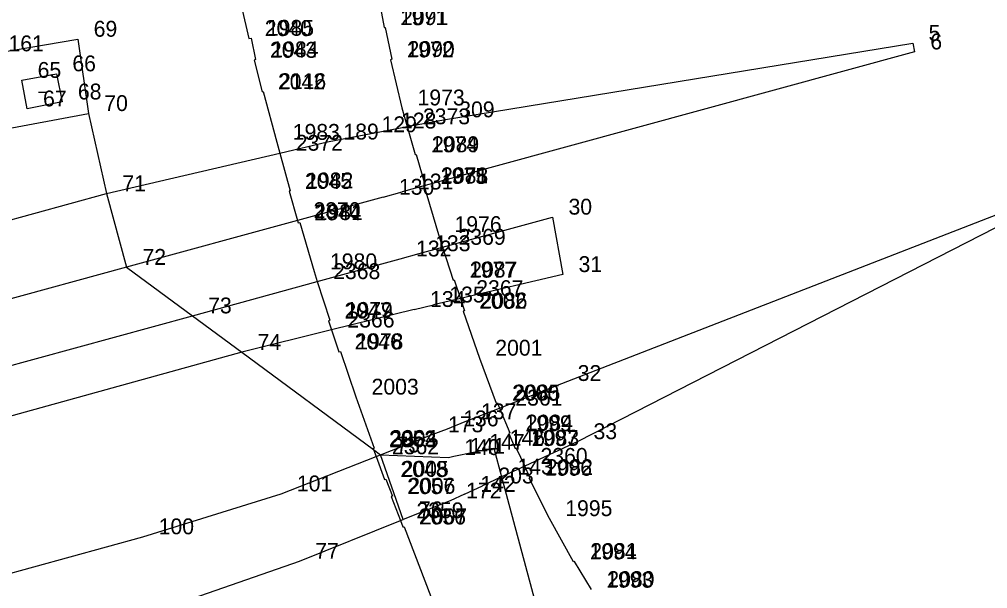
# Model space of a CAD drawing. Extents: x -822293 to -820259, y -1071573 to -1068794.
# Drawn here: x -821489.7 to -821367.5, y -1070231.1 to -1070159.3 of the extents above; entities that cross this region are included whole.
import ezdxf

# ---------------------------------------------------------------- set-up
doc = ezdxf.new("R2010")
doc.units = 0
for name, color, linetype in [('Vrstva 11', 7, 'Continuous'), ('Vrstva 2', 7, 'Continuous'), ('Vrstva 3', 7, 'Continuous'), ('Vrstva 8', 7, 'Continuous'), ('Vrstva 9', 7, 'Continuous')]:
    doc.layers.add(name, color=color, linetype=linetype)

# ---------------------------------------------------------------- blocks, each defined once
blk = doc.blocks.new('Z403')
at = {"layer": 'Vrstva 2'}
blk.add_line((-50, 0), (50, 0), dxfattribs=at)

msp = doc.modelspace()

# ---------------------------------------------------------------- linework, layer by layer
at = {"layer": 'Vrstva 2'}
for p, q in [((-821493.11, -1070163.62), (-821482.36, -1070161.78)), ((-821482.36, -1070161.78), (-821481.02, -1070171.15)), ((-821481.02, -1070171.15), (-821478.74, -1070181.26)), ((-821478.74, -1070181.26), (-821476.2, -1070190.54)), ((-821476.2, -1070190.54), (-821467.91, -1070196.66)), ((-821467.91, -1070196.66), (-821461.68, -1070201.26)), ((-821461.68, -1070201.26), (-821445.05, -1070213.54)), ((-821445.05, -1070213.54), (-821444.16, -1070214.2)), ((-821434.89, -1070214.36), (-821432.44, -1070213.85)), ((-821432.44, -1070213.85), (-821429.86, -1070213.34)), ((-821429.86, -1070213.34), (-821428.88, -1070216.98)), ((-821441.3, -1070222.36), (-821444.16, -1070214.2)), ((-821444.16, -1070214.2), (-821435.58, -1070214.52)), ((-821435.58, -1070214.52), (-821434.89, -1070214.36)), ((-821428.88, -1070216.98), (-821416.94, -1070261.33)), ((-821454.4, -1070227.59), (-821441.63, -1070222.49)), ((-821441.63, -1070222.49), (-821441.3, -1070222.36)), ((-821471.68, -1070233.61), (-821454.4, -1070227.59))]:
    msp.add_line(p, q, dxfattribs=at)
at = {"layer": 'Vrstva 3'}
for p, q in [((-821461.7, -1070157.7), (-821460.77, -1070161.7)), ((-821444.16, -1070157.83), (-821443.72, -1070160.32)), ((-821443.72, -1070160.32), (-821443.57, -1070160.31)), ((-821443.57, -1070160.31), (-821442.75, -1070164.33)), ((-821460.77, -1070161.7), (-821460.5, -1070161.66)), ((-821460.5, -1070161.66), (-821459.94, -1070164.37)), ((-821436.23, -1070171.94), (-821377, -1070162.29)), ((-821377, -1070162.29), (-821376.78, -1070163.38)), ((-821376.78, -1070163.38), (-821438.53, -1070180.25)), ((-821459.94, -1070164.37), (-821460.11, -1070164.44)), ((-821460.11, -1070164.44), (-821459.11, -1070168.42)), ((-821442.75, -1070164.33), (-821442.89, -1070164.39)), ((-821442.89, -1070164.39), (-821441.49, -1070170.44)), ((-821489.43, -1070166.97), (-821485.05, -1070166.14)), ((-821485.05, -1070166.14), (-821484.35, -1070169.69)), ((-821488.75, -1070170.57), (-821489.43, -1070166.97)), ((-821459.11, -1070168.42), (-821458.97, -1070168.39)), ((-821458.97, -1070168.39), (-821457.24, -1070174.78)), ((-821484.35, -1070169.69), (-821488.75, -1070170.57)), ((-821508.81, -1070176.39), (-821481.02, -1070171.15)), ((-821441.49, -1070170.44), (-821440.81, -1070172.82)), ((-821440.81, -1070172.82), (-821436.23, -1070171.94)), ((-821450.84, -1070174.74), (-821446.03, -1070173.82)), ((-821446.03, -1070173.82), (-821443.57, -1070173.35)), ((-821443.57, -1070173.35), (-821440.81, -1070172.82)), ((-821440.81, -1070172.82), (-821439.81, -1070176.35)), ((-821457.24, -1070174.78), (-821456.86, -1070176.15)), ((-821456.86, -1070176.15), (-821450.84, -1070174.74)), ((-821478.74, -1070181.26), (-821456.86, -1070176.15)), ((-821456.86, -1070176.15), (-821455.55, -1070180.9)), ((-821439.81, -1070176.35), (-821439.66, -1070176.34)), ((-821439.66, -1070176.34), (-821438.53, -1070180.25)), ((-821455.55, -1070180.9), (-821455.7, -1070180.97)), ((-821455.7, -1070180.97), (-821454.62, -1070184.65)), ((-821443.84, -1070181.7), (-821441.43, -1070181.04)), ((-821438.53, -1070180.25), (-821441.43, -1070181.04)), ((-821438.52, -1070180.28), (-821438.67, -1070180.34)), ((-821438.67, -1070180.34), (-821436.83, -1070186.41)), ((-821438.53, -1070180.25), (-821438.52, -1070180.28)), ((-821655.15, -1070229.56), (-821478.74, -1070181.26)), ((-821443.84, -1070181.7), (-821454.62, -1070184.65)), ((-821421.28, -1070205.18), (-821364.55, -1070183.2)), ((-821454.62, -1070184.65), (-821476.2, -1070190.54)), ((-821454.62, -1070184.65), (-821454.54, -1070184.93)), ((-821436.32, -1070188.01), (-821422.44, -1070184.21)), ((-821422.44, -1070184.21), (-821421.17, -1070191.45)), ((-821364.18, -1070184.37), (-821419.28, -1070212.52)), ((-821454.54, -1070184.93), (-821454.35, -1070184.89)), ((-821454.35, -1070184.89), (-821452.54, -1070191.1)), ((-821436.83, -1070186.41), (-821436.32, -1070188.01)), ((-821439.27, -1070188.82), (-821436.32, -1070188.01)), ((-821436.32, -1070188.01), (-821435, -1070192.16)), ((-821452.14, -1070192.34), (-821441.68, -1070189.48)), ((-821441.68, -1070189.48), (-821439.27, -1070188.82)), ((-821476.2, -1070190.54), (-821620.33, -1070229.81)), ((-821452.54, -1070191.1), (-821452.14, -1070192.34)), ((-821435, -1070192.16), (-821434.85, -1070192.13)), ((-821434.85, -1070192.13), (-821434.08, -1070194.48)), ((-821421.17, -1070191.45), (-821434.08, -1070194.48)), ((-821467.91, -1070196.66), (-821452.14, -1070192.34)), ((-821452.14, -1070192.34), (-821450.56, -1070197.23)), ((-821434.08, -1070194.48), (-821437.48, -1070195.28)), ((-821434.08, -1070194.48), (-821433.57, -1070196.04)), ((-821439.91, -1070195.85), (-821437.48, -1070195.28)), ((-821615.97, -1070237.23), (-821467.91, -1070196.66)), ((-821439.91, -1070195.85), (-821450.34, -1070198.44)), ((-821433.57, -1070196.04), (-821433.72, -1070196.08)), ((-821433.72, -1070196.08), (-821431.68, -1070201.99)), ((-821450.56, -1070197.23), (-821450.71, -1070197.31)), ((-821450.71, -1070197.31), (-821450.34, -1070198.44)), ((-821450.34, -1070198.44), (-821461.68, -1070201.26)), ((-821450.34, -1070198.44), (-821449.42, -1070201.2)), ((-821461.68, -1070201.26), (-821566.01, -1070230.02)), ((-821449.42, -1070201.2), (-821449.23, -1070201.18)), ((-821449.23, -1070201.18), (-821447.29, -1070206.9)), ((-821431.68, -1070201.99), (-821429.56, -1070207.67)), ((-821429.15, -1070208.29), (-821421.28, -1070205.18)), ((-821447.29, -1070206.9), (-821444.96, -1070213.37)), ((-821429.56, -1070207.67), (-821429.42, -1070207.64)), ((-821429.42, -1070207.64), (-821429.15, -1070208.29)), ((-821433.48, -1070210.01), (-821429.15, -1070208.29)), ((-821429.15, -1070208.29), (-821427.83, -1070211.43)), ((-821435.73, -1070210.9), (-821433.48, -1070210.01)), ((-821444.16, -1070214.2), (-821437.64, -1070211.65)), ((-821437.64, -1070211.65), (-821435.73, -1070210.9)), ((-821427.83, -1070211.43), (-821427.98, -1070211.52)), ((-821427.98, -1070211.52), (-821427.16, -1070213.38)), ((-821419.28, -1070212.52), (-821425.97, -1070215.63)), ((-821444.96, -1070213.37), (-821445.09, -1070213.44)), ((-821445.09, -1070213.44), (-821445.05, -1070213.54)), ((-821445.05, -1070213.54), (-821444.72, -1070214.42)), ((-821427.16, -1070213.38), (-821427.04, -1070213.34)), ((-821427.04, -1070213.34), (-821425.97, -1070215.63)), ((-821456.72, -1070219.1), (-821444.72, -1070214.42)), ((-821444.72, -1070214.42), (-821444.16, -1070214.2)), ((-821444.72, -1070214.42), (-821443.65, -1070217.29)), ((-821425.97, -1070215.63), (-821428.88, -1070216.98)), ((-821425.31, -1070217.05), (-821425.97, -1070215.63)), ((-821443.65, -1070217.29), (-821443.5, -1070217.25)), ((-821443.5, -1070217.25), (-821442.66, -1070219.39)), ((-821428.88, -1070216.98), (-821431.29, -1070218.1)), ((-821425.42, -1070217.13), (-821425.31, -1070217.05)), ((-821422.85, -1070222.22), (-821425.42, -1070217.13)), ((-821433.57, -1070219.16), (-821431.29, -1070218.1)), ((-821474.16, -1070224.51), (-821456.72, -1070219.1)), ((-821442.66, -1070219.39), (-821442.8, -1070219.44)), ((-821442.8, -1070219.44), (-821441.63, -1070222.49)), ((-821435.36, -1070219.99), (-821441.3, -1070222.36)), ((-821433.57, -1070219.16), (-821435.36, -1070219.99)), ((-821441.63, -1070222.49), (-821441.33, -1070223.27)), ((-821419.79, -1070227.68), (-821422.85, -1070222.22)), ((-821441.33, -1070223.27), (-821441.18, -1070223.25)), ((-821441.18, -1070223.25), (-821437.26, -1070233.48)), ((-821610.57, -1070262.24), (-821474.16, -1070224.51)), ((-821419.69, -1070227.62), (-821419.79, -1070227.68)), ((-821417.54, -1070231.16), (-821419.69, -1070227.62))]:
    msp.add_line(p, q, dxfattribs=at)
at = {"layer": 'Vrstva 8'}
for p, q in [((-821443.72, -1070160.32), (-821443.72, -1070160.32)), ((-821443.57, -1070160.31), (-821443.57, -1070160.31)), ((-821482.36, -1070161.78), (-821482.36, -1070161.78)), ((-821460.77, -1070161.7), (-821460.77, -1070161.7)), ((-821460.5, -1070161.66), (-821460.5, -1070161.66)), ((-821377, -1070162.29), (-821377, -1070162.29)), ((-821376.78, -1070163.38), (-821376.78, -1070163.38)), ((-821460.11, -1070164.44), (-821460.11, -1070164.44)), ((-821459.94, -1070164.37), (-821459.94, -1070164.37)), ((-821442.89, -1070164.39), (-821442.89, -1070164.39)), ((-821442.75, -1070164.33), (-821442.75, -1070164.33)), ((-821485.05, -1070166.14), (-821485.05, -1070166.14)), ((-821489.43, -1070166.97), (-821489.43, -1070166.97)), ((-821459.11, -1070168.42), (-821459.11, -1070168.42)), ((-821458.97, -1070168.39), (-821458.97, -1070168.39)), ((-821484.35, -1070169.69), (-821484.35, -1070169.69)), ((-821488.75, -1070170.57), (-821488.75, -1070170.57)), ((-821481.02, -1070171.15), (-821481.02, -1070171.15)), ((-821441.49, -1070170.44), (-821441.49, -1070170.44)), ((-821436.23, -1070171.94), (-821436.23, -1070171.94)), ((-821446.03, -1070173.82), (-821446.03, -1070173.82)), ((-821443.57, -1070173.35), (-821443.57, -1070173.35)), ((-821440.81, -1070172.82), (-821440.81, -1070172.82)), ((-821457.24, -1070174.78), (-821457.24, -1070174.78)), ((-821450.84, -1070174.74), (-821450.84, -1070174.74)), ((-821456.86, -1070176.15), (-821456.86, -1070176.15)), ((-821439.81, -1070176.35), (-821439.81, -1070176.35)), ((-821439.66, -1070176.34), (-821439.66, -1070176.34)), ((-821455.7, -1070180.97), (-821455.7, -1070180.97)), ((-821455.55, -1070180.9), (-821455.55, -1070180.9)), ((-821441.43, -1070181.04), (-821441.43, -1070181.04)), ((-821438.67, -1070180.34), (-821438.67, -1070180.34)), ((-821438.53, -1070180.25), (-821438.53, -1070180.25)), ((-821438.52, -1070180.28), (-821438.52, -1070180.28)), ((-821478.74, -1070181.26), (-821478.74, -1070181.26)), ((-821443.84, -1070181.7), (-821443.84, -1070181.7)), ((-821454.62, -1070184.65), (-821454.62, -1070184.65)), ((-821422.44, -1070184.21), (-821422.44, -1070184.21)), ((-821454.54, -1070184.93), (-821454.54, -1070184.93)), ((-821454.35, -1070184.89), (-821454.35, -1070184.89)), ((-821436.83, -1070186.41), (-821436.83, -1070186.41)), ((-821436.32, -1070188.01), (-821436.32, -1070188.01)), ((-821441.68, -1070189.48), (-821441.68, -1070189.48)), ((-821439.27, -1070188.82), (-821439.27, -1070188.82)), ((-821476.2, -1070190.54), (-821476.2, -1070190.54)), ((-821452.54, -1070191.1), (-821452.54, -1070191.1)), ((-821434.85, -1070192.13), (-821434.85, -1070192.13)), ((-821421.17, -1070191.45), (-821421.17, -1070191.45)), ((-821452.14, -1070192.34), (-821452.14, -1070192.34)), ((-821435, -1070192.16), (-821435, -1070192.16)), ((-821434.08, -1070194.48), (-821434.08, -1070194.48)), ((-821437.48, -1070195.28), (-821437.48, -1070195.28)), ((-821467.91, -1070196.66), (-821467.91, -1070196.66)), ((-821439.91, -1070195.85), (-821439.91, -1070195.85)), ((-821433.72, -1070196.08), (-821433.72, -1070196.08)), ((-821433.57, -1070196.04), (-821433.57, -1070196.04)), ((-821450.71, -1070197.31), (-821450.71, -1070197.31)), ((-821450.56, -1070197.23), (-821450.56, -1070197.23)), ((-821450.34, -1070198.44), (-821450.34, -1070198.44)), ((-821461.68, -1070201.26), (-821461.68, -1070201.26)), ((-821449.42, -1070201.2), (-821449.42, -1070201.2)), ((-821449.23, -1070201.18), (-821449.23, -1070201.18)), ((-821431.68, -1070201.99), (-821431.68, -1070201.99)), ((-821421.28, -1070205.18), (-821421.28, -1070205.18)), ((-821447.29, -1070206.9), (-821447.29, -1070206.9)), ((-821429.56, -1070207.67), (-821429.56, -1070207.67)), ((-821429.42, -1070207.64), (-821429.42, -1070207.64)), ((-821429.15, -1070208.29), (-821429.15, -1070208.29)), ((-821433.48, -1070210.01), (-821433.48, -1070210.01)), ((-821437.64, -1070211.65), (-821437.64, -1070211.65)), ((-821435.73, -1070210.9), (-821435.73, -1070210.9)), ((-821427.98, -1070211.52), (-821427.98, -1070211.52)), ((-821427.83, -1070211.43), (-821427.83, -1070211.43)), ((-821419.28, -1070212.52), (-821419.28, -1070212.52)), ((-821445.09, -1070213.44), (-821445.09, -1070213.44)), ((-821445.05, -1070213.54), (-821445.05, -1070213.54)), ((-821444.96, -1070213.37), (-821444.96, -1070213.37)), ((-821432.44, -1070213.85), (-821432.44, -1070213.85)), ((-821429.86, -1070213.34), (-821429.86, -1070213.34)), ((-821427.16, -1070213.38), (-821427.16, -1070213.38)), ((-821427.04, -1070213.34), (-821427.04, -1070213.34)), ((-821444.72, -1070214.42), (-821444.72, -1070214.42)), ((-821444.16, -1070214.2), (-821444.16, -1070214.2)), ((-821435.58, -1070214.52), (-821435.58, -1070214.52)), ((-821434.89, -1070214.36), (-821434.89, -1070214.36)), ((-821425.97, -1070215.63), (-821425.97, -1070215.63)), ((-821443.65, -1070217.29), (-821443.65, -1070217.29)), ((-821443.5, -1070217.25), (-821443.5, -1070217.25)), ((-821428.88, -1070216.98), (-821428.88, -1070216.98)), ((-821425.42, -1070217.13), (-821425.42, -1070217.13)), ((-821425.31, -1070217.05), (-821425.31, -1070217.05)), ((-821431.29, -1070218.1), (-821431.29, -1070218.1)), ((-821456.72, -1070219.1), (-821456.72, -1070219.1)), ((-821442.8, -1070219.44), (-821442.8, -1070219.44)), ((-821442.66, -1070219.39), (-821442.66, -1070219.39)), ((-821435.36, -1070219.99), (-821435.36, -1070219.99)), ((-821433.57, -1070219.16), (-821433.57, -1070219.16)), ((-821441.63, -1070222.49), (-821441.63, -1070222.49)), ((-821441.3, -1070222.36), (-821441.3, -1070222.36)), ((-821422.85, -1070222.22), (-821422.85, -1070222.22)), ((-821441.33, -1070223.27), (-821441.33, -1070223.27)), ((-821441.18, -1070223.25), (-821441.18, -1070223.25)), ((-821474.16, -1070224.51), (-821474.16, -1070224.51)), ((-821454.4, -1070227.59), (-821454.4, -1070227.59)), ((-821419.79, -1070227.68), (-821419.79, -1070227.68)), ((-821419.69, -1070227.62), (-821419.69, -1070227.62))]:
    msp.add_line(p, q, dxfattribs=at)

# ---------------------------------------------------------------- block references
at = {"layer": 'Vrstva 11', "xscale": 0.01, "yscale": 0.01}
msp.add_blockref('Z403', (-821486.84, -1070168.45), dxfattribs=at)

# ---------------------------------------------------------------- texts
at = {"layer": 'Vrstva 9'}
for s, p in [('1971', (-821441.72, -1070160.02)), ('2091', (-821441.57, -1070160.01)), ('69', (-821480.36, -1070161.48)), ('2040', (-821458.77, -1070161.4)), ('1985', (-821458.5, -1070161.36)), ('5', (-821375, -1070161.99)), ('161', (-821491.11, -1070163.32)), ('6', (-821374.78, -1070163.08)), ('2043', (-821458.11, -1070164.14)), ('1984', (-821457.94, -1070164.07)), ('1972', (-821440.89, -1070164.09)), ('2090', (-821440.75, -1070164.03)), ('66', (-821483.05, -1070165.84)), ('65', (-821487.43, -1070166.67)), ('2042', (-821457.11, -1070168.12)), ('2116', (-821456.97, -1070168.09)), ('68', (-821482.35, -1070169.39)), ('67', (-821486.75, -1070170.27)), ('70', (-821479.02, -1070170.85)), ('1973', (-821439.49, -1070170.14)), ('309', (-821434.23, -1070171.64)), ('128', (-821441.57, -1070173.05)), ('2373', (-821438.81, -1070172.52)), ('1983', (-821455.24, -1070174.48)), ('189', (-821448.84, -1070174.44)), ('129', (-821444.03, -1070173.52)), ('2372', (-821454.86, -1070175.85)), ('1974', (-821437.81, -1070176.05)), ('2089', (-821437.66, -1070176.04)), ('2045', (-821453.7, -1070180.67)), ('1982', (-821453.55, -1070180.6)), ('131', (-821439.43, -1070180.74)), ('1975', (-821436.67, -1070180.04)), ('2371', (-821436.53, -1070179.95)), ('2088', (-821436.52, -1070179.98)), ('71', (-821476.74, -1070180.96)), ('130', (-821441.84, -1070181.4)), ('2370', (-821452.62, -1070184.35)), ('30', (-821420.44, -1070183.91)), ('2044', (-821452.54, -1070184.63)), ('1981', (-821452.35, -1070184.59)), ('1976', (-821434.83, -1070186.11)), ('2369', (-821434.32, -1070187.71)), ('132', (-821439.68, -1070189.18)), ('133', (-821437.27, -1070188.52)), ('72', (-821474.2, -1070190.24)), ('1980', (-821450.54, -1070190.8)), ('31', (-821419.17, -1070191.15)), ('2368', (-821450.14, -1070192.04)), ('1977', (-821433, -1070191.86)), ('2087', (-821432.85, -1070191.83)), ('2367', (-821432.08, -1070194.18)), ('135', (-821435.48, -1070194.98)), ('73', (-821465.91, -1070196.36)), ('134', (-821437.91, -1070195.55)), ('2002', (-821431.72, -1070195.78)), ('2086', (-821431.57, -1070195.74)), ('2047', (-821448.71, -1070197.01)), ('1979', (-821448.56, -1070196.93)), ('2366', (-821448.34, -1070198.14)), ('74', (-821459.68, -1070200.96)), ('2046', (-821447.42, -1070200.9)), ('1978', (-821447.23, -1070200.88)), ('2001', (-821429.68, -1070201.69)), ('32', (-821419.28, -1070204.88)), ('2003', (-821445.29, -1070206.6)), ('2000', (-821427.56, -1070207.37)), ('2085', (-821427.42, -1070207.34)), ('2361', (-821427.15, -1070207.99)), ('137', (-821431.48, -1070209.71)), ('136', (-821433.73, -1070210.6)), ('1999', (-821425.98, -1070211.22)), ('2084', (-821425.83, -1070211.13)), ('173', (-821435.64, -1070211.35)), ('33', (-821417.28, -1070212.22)), ('2052', (-821443.09, -1070213.14)), ('2363', (-821443.05, -1070213.24)), ('2004', (-821442.96, -1070213.07)), ('147', (-821430.44, -1070213.55)), ('146', (-821427.86, -1070213.04)), ('1997', (-821425.16, -1070213.08)), ('2083', (-821425.04, -1070213.04)), ('2362', (-821442.72, -1070214.12)), ('75', (-821442.16, -1070213.9)), ('140', (-821433.58, -1070214.22)), ('141', (-821432.89, -1070214.06)), ('2360', (-821423.97, -1070215.33)), ('2048', (-821441.65, -1070216.99)), ('2005', (-821441.5, -1070216.95)), ('143', (-821426.88, -1070216.68)), ('1996', (-821423.42, -1070216.83)), ('2082', (-821423.31, -1070216.75)), ('203', (-821429.29, -1070217.8)), ('101', (-821454.72, -1070218.8)), ('2057', (-821440.8, -1070219.14)), ('2006', (-821440.66, -1070219.09)), ('172', (-821433.36, -1070219.69)), ('142', (-821431.57, -1070218.86)), ('2359', (-821439.63, -1070222.19)), ('76', (-821439.3, -1070222.06)), ('1995', (-821420.85, -1070221.92)), ('2056', (-821439.33, -1070222.97)), ('2007', (-821439.18, -1070222.95)), ('100', (-821472.16, -1070224.21)), ('77', (-821452.4, -1070227.29)), ('1994', (-821417.79, -1070227.38)), ('2081', (-821417.69, -1070227.32)), ('1993', (-821415.69, -1070230.94)), ('2080', (-821415.54, -1070230.86))]:
    msp.add_text(s, height=2, dxfattribs=at).set_placement(p)

doc.saveas('drawing.dxf')
